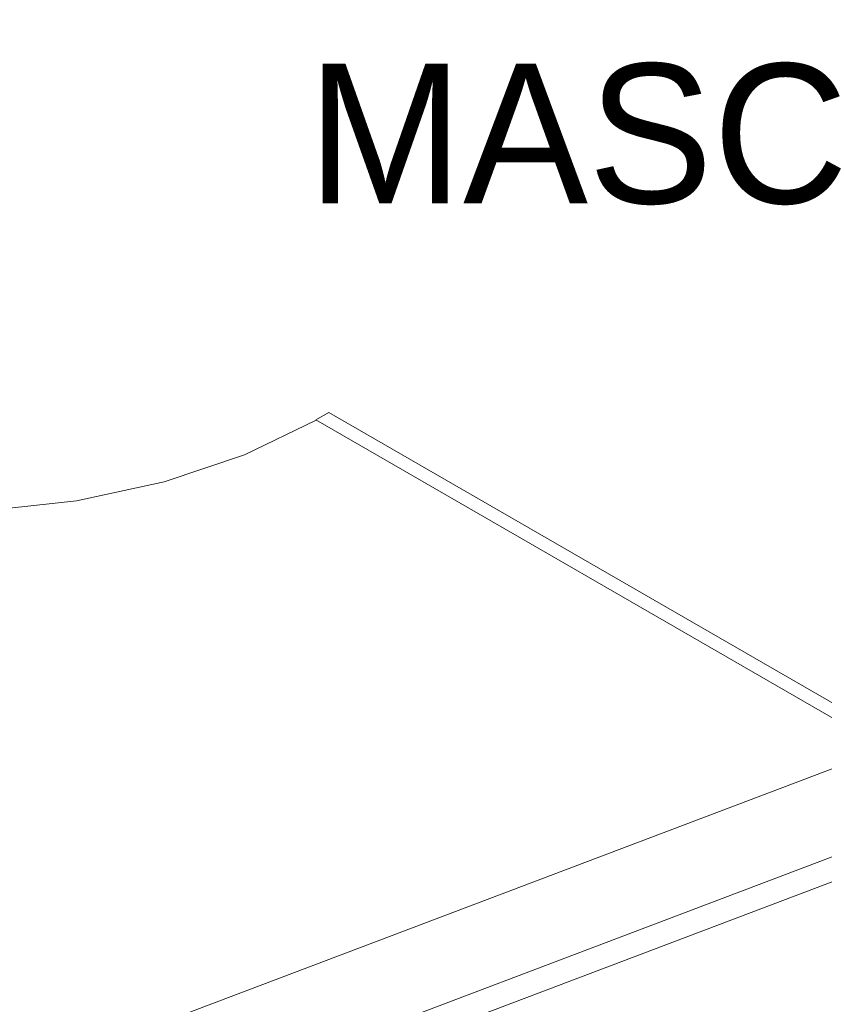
# Model space of a CAD drawing. Header units: millimetres. Extents: x 567 to 934, y -1 to 364.
# Tile 561 of 656: x 745.98 to 748.14, y 65.2 to 67.85. Entities that reach past the tile are written whole.
import ezdxf

# ---------------------------------------------------------------- set-up
doc = ezdxf.new("R2010")
doc.units = ezdxf.units.MM
doc.header["$MEASUREMENT"] = 0
doc.linetypes.add('NULL', pattern=[0])
for name, color, linetype, lineweight in [('A-ANNO-SYMB', 7, 'Continuous', 9), ('A-AREA-IDEN', 7, 'Continuous', 9), ('A-WALL', 7, 'Continuous', 25), ('ARQ-ESQUAD', 7, 'Continuous', 25), ('C-PROP-LINE', 7, 'Continuous', 25)]:
    doc.layers.add(name, color=color, linetype=linetype, lineweight=lineweight)
doc.styles.add('Arial', font='arial.ttf')

msp = doc.modelspace()

# ---------------------------------------------------------------- linework, layer by layer
at = {"layer": 'A-ANNO-SYMB', "color": 8, "linetype": 'Continuous', "lineweight": 5}
msp.add_line((752.281, 67.0903), (745.2014, 64.408), dxfattribs=at)
at = {"layer": 'A-WALL', "color": 8, "lineweight": 5}
for p, q in [((745.1312, 64.4485), (752.6714, 67.3053)), ((746.8115, 66.7917), (746.7769, 66.7717)), ((746.7769, 66.7717), (748.3067, 65.8884)), ((748.3486, 65.9043), (746.8115, 66.7917)), ((748.3067, 65.8884), (745.4313, 64.799))]:
    msp.add_line(p, q, dxfattribs=at)
at = {"layer": 'ARQ-ESQUAD', "color": 8, "lineweight": 5}
msp.add_lwpolyline([(744.7331, 66.7517), (744.9302, 66.6621), (745.1509, 66.5932), (745.3887, 66.5469), (745.6366, 66.5247), (745.8875, 66.5271), (746.134, 66.5541), (746.369, 66.6049), (746.5856, 66.678), (746.7775, 66.7713)], dxfattribs=at)
at = {"layer": 'C-PROP-LINE', "color": 8, "lineweight": 5}
msp.add_line((745.1312, 64.4485), (752.6714, 67.3053), dxfattribs=at)

# ---------------------------------------------------------------- texts
at = {"layer": 'A-AREA-IDEN', "color": 8, "linetype": 'NULL', "lineweight": 5, "insert": (746.7518, 67.3486), "char_height": 0.375, "width": 3.028011, "attachment_point": 7, "line_spacing_factor": 0.6, "style": 'Arial'}
msp.add_mtext('MASC', dxfattribs=at)

doc.saveas('drawing.dxf')
